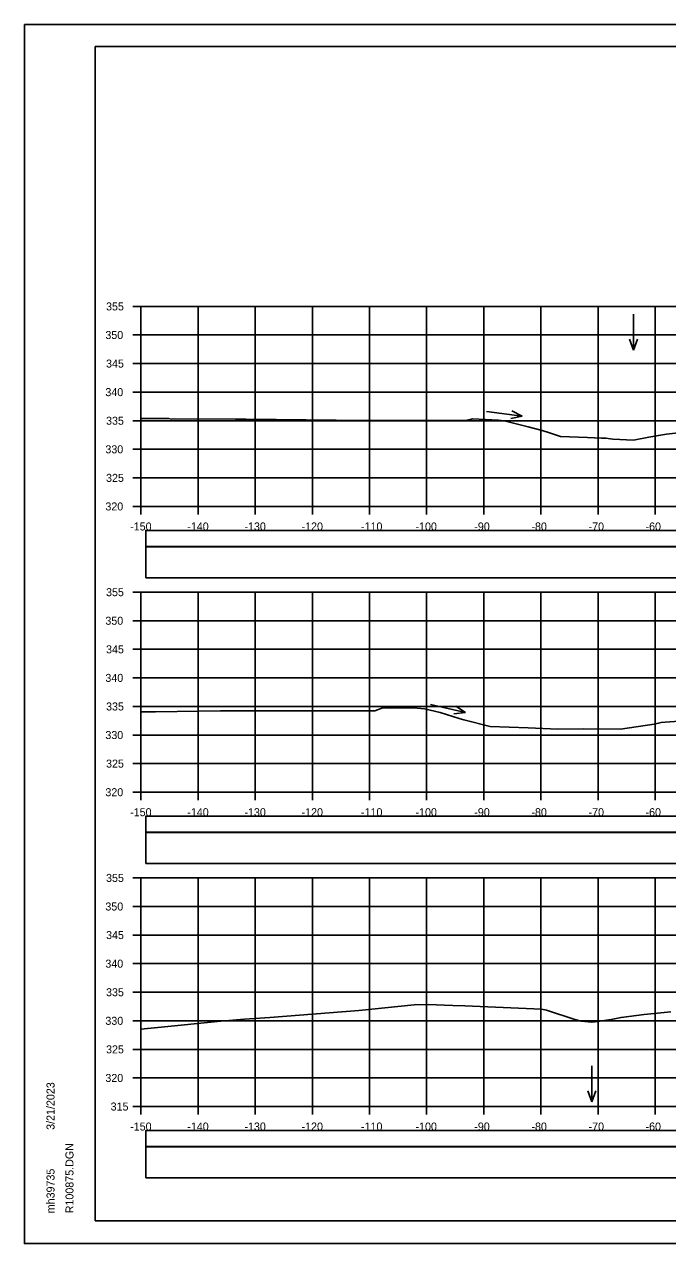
# Model space of a CAD drawing. Extents: x 1368122 to 1710785, y 373130 to 557566.
# Drawn here: x 1369185.2 to 1369297.7, y 373557 to 373770.3 of the extents above; entities that cross this region are included whole.
import ezdxf

# ---------------------------------------------------------------- set-up
doc = ezdxf.new("R2010")
doc.units = 0
for name, color, linetype in [('R_Axis', 7, 'Continuous'), ('R_Axis Annot', 7, 'Continuous'), ('R_Border', 7, 'Continuous'), ('R_Exist Surface', 7, 'Continuous'), ('R_Grid', 7, 'Continuous'), ('R_No Plot', 7, 'Continuous'), ('R_Water Annot', 7, 'Continuous')]:
    doc.layers.add(name, color=color, linetype=linetype)

msp = doc.modelspace()

# ---------------------------------------------------------------- linework, layer by layer
for points in [[(1369206.41, 373678.98), (1369504.71, 373678.98), (1369504.71, 373681.79), (1369206.41, 373681.79)], [(1369206.41, 373673.51), (1369504.71, 373673.51), (1369504.71, 373678.92), (1369206.41, 373678.92)], [(1369206.41, 373628.98), (1369504.71, 373628.98), (1369504.71, 373631.79), (1369206.41, 373631.79)], [(1369206.41, 373623.51), (1369504.71, 373623.51), (1369504.71, 373628.92), (1369206.41, 373628.92)], [(1369206.41, 373573.98), (1369504.71, 373573.98), (1369504.71, 373576.79), (1369206.41, 373576.79)], [(1369206.41, 373568.51), (1369504.71, 373568.51), (1369504.71, 373573.92), (1369206.41, 373573.92)]]:
    msp.add_lwpolyline(points, close=True)
at = {"layer": 'R_Axis'}
for p, q in [((1369204.16, 373720.99), (1369205.56, 373720.99)), ((1369205.56, 373685.99), (1369205.56, 373720.99)), ((1369204.16, 373715.99), (1369205.56, 373715.99)), ((1369204.16, 373710.99), (1369205.56, 373710.99)), ((1369204.16, 373705.99), (1369205.56, 373705.99)), ((1369204.16, 373700.99), (1369205.56, 373700.99)), ((1369204.16, 373695.99), (1369205.56, 373695.99)), ((1369204.16, 373690.99), (1369205.56, 373690.99)), ((1369204.16, 373685.99), (1369205.56, 373685.99)), ((1369205.56, 373685.99), (1369505.56, 373685.99)), ((1369205.56, 373684.59), (1369205.56, 373685.99)), ((1369215.56, 373684.59), (1369215.56, 373685.99)), ((1369225.56, 373684.59), (1369225.56, 373685.99)), ((1369235.56, 373684.59), (1369235.56, 373685.99)), ((1369245.56, 373684.59), (1369245.56, 373685.99)), ((1369255.56, 373684.59), (1369255.56, 373685.99)), ((1369265.56, 373684.59), (1369265.56, 373685.99)), ((1369275.56, 373684.59), (1369275.56, 373685.99)), ((1369285.56, 373684.59), (1369285.56, 373685.99)), ((1369295.56, 373684.59), (1369295.56, 373685.99)), ((1369204.16, 373670.99), (1369205.56, 373670.99)), ((1369205.56, 373635.99), (1369205.56, 373670.99)), ((1369204.16, 373665.99), (1369205.56, 373665.99)), ((1369204.16, 373660.99), (1369205.56, 373660.99)), ((1369204.16, 373655.99), (1369205.56, 373655.99)), ((1369204.16, 373650.99), (1369205.56, 373650.99)), ((1369204.16, 373645.99), (1369205.56, 373645.99)), ((1369204.16, 373640.99), (1369205.56, 373640.99)), ((1369204.16, 373635.99), (1369205.56, 373635.99)), ((1369205.56, 373635.99), (1369505.56, 373635.99)), ((1369205.56, 373634.59), (1369205.56, 373635.99)), ((1369215.56, 373634.59), (1369215.56, 373635.99)), ((1369225.56, 373634.59), (1369225.56, 373635.99)), ((1369235.56, 373634.59), (1369235.56, 373635.99)), ((1369245.56, 373634.59), (1369245.56, 373635.99)), ((1369255.56, 373634.59), (1369255.56, 373635.99)), ((1369265.56, 373634.59), (1369265.56, 373635.99)), ((1369275.56, 373634.59), (1369275.56, 373635.99)), ((1369285.56, 373634.59), (1369285.56, 373635.99)), ((1369295.56, 373634.59), (1369295.56, 373635.99)), ((1369204.16, 373620.99), (1369205.56, 373620.99)), ((1369205.56, 373580.99), (1369205.56, 373620.99)), ((1369204.16, 373615.99), (1369205.56, 373615.99)), ((1369204.16, 373610.99), (1369205.56, 373610.99)), ((1369204.16, 373605.99), (1369205.56, 373605.99)), ((1369204.16, 373600.99), (1369205.56, 373600.99)), ((1369204.16, 373595.99), (1369205.56, 373595.99)), ((1369204.16, 373590.99), (1369205.56, 373590.99)), ((1369204.16, 373585.99), (1369205.56, 373585.99)), ((1369204.16, 373580.99), (1369205.56, 373580.99)), ((1369205.56, 373580.99), (1369505.56, 373580.99)), ((1369205.56, 373579.59), (1369205.56, 373580.99)), ((1369215.56, 373579.59), (1369215.56, 373580.99)), ((1369225.56, 373579.59), (1369225.56, 373580.99)), ((1369235.56, 373579.59), (1369235.56, 373580.99)), ((1369245.56, 373579.59), (1369245.56, 373580.99)), ((1369255.56, 373579.59), (1369255.56, 373580.99)), ((1369265.56, 373579.59), (1369265.56, 373580.99)), ((1369275.56, 373579.59), (1369275.56, 373580.99)), ((1369285.56, 373579.59), (1369285.56, 373580.99)), ((1369295.56, 373579.59), (1369295.56, 373580.99))]:
    msp.add_line(p, q, dxfattribs=at)
at = {"layer": 'R_Border'}
for p, q in [((1369197.56, 373766.45), (1369513.74, 373766.45)), ((1369197.56, 373560.99), (1369197.56, 373766.45)), ((1369197.56, 373560.99), (1369197.56, 373560.99)), ((1369513.74, 373560.99), (1369197.56, 373560.99))]:
    msp.add_line(p, q, dxfattribs=at)
at = {"layer": 'R_Exist Surface'}
for points in [[(1369205.56, 373701.47), (1369205.71, 373701.4), (1369207.46, 373701.39), (1369209.69, 373701.38), (1369210.38, 373701.38), (1369210.92, 373701.28), (1369211.23, 373701.3), (1369222.12, 373701.27), (1369223.47, 373701.26), (1369223.73, 373701.26), (1369223.95, 373701.26), (1369239.74, 373701.08), (1369257.72, 373701.03), (1369262.33, 373701.02), (1369263.4, 373701.28), (1369263.6, 373701.31), (1369268.12, 373701.06), (1369269.11, 373700.99), (1369273.3, 373699.94), (1369275.79, 373699.29), (1369277.06, 373698.89), (1369278.96, 373698.21), (1369283.69, 373698.07), (1369286.15, 373697.95), (1369286.93, 373697.91), (1369288.15, 373697.77), (1369291.76, 373697.58), (1369294.44, 373698.1), (1369297.57, 373698.61), (1369301.13, 373699.02)], [(1369205.56, 373650.03), (1369208.09, 373650.05), (1369219.48, 373650.2), (1369222.77, 373650.21), (1369234.26, 373650.22), (1369239.63, 373650.21), (1369240.69, 373650.22), (1369246.49, 373650.25), (1369247.7, 373650.7), (1369247.91, 373650.76), (1369249.21, 373650.72), (1369253.28, 373650.73), (1369255.19, 373650.57), (1369257.92, 373649.93), (1369261.25, 373648.88), (1369262.06, 373648.66), (1369266.69, 373647.51), (1369273.35, 373647.23), (1369278.5, 373647.04), (1369283.01, 373647.09), (1369289.49, 373647), (1369295.41, 373647.92), (1369296.62, 373648.16), (1369297.28, 373648.23), (1369305.5, 373648.83)], [(1369205.56, 373594.51), (1369208.49, 373594.8), (1369219.56, 373595.93), (1369223.69, 373596.29), (1369228.1, 373596.59), (1369243.7, 373597.79), (1369253.35, 373598.81), (1369255.85, 373598.85), (1369260.13, 373598.67), (1369262.26, 373598.61), (1369275.68, 373598.02), (1369276.51, 373597.86), (1369281.5, 373596.2), (1369282.59, 373595.93), (1369284.46, 373595.75), (1369285.04, 373595.82), (1369287.87, 373596.24), (1369289.6, 373596.57), (1369293.64, 373597.08), (1369298.28, 373597.58)]]:
    msp.add_lwpolyline(points, dxfattribs=at)
at = {"layer": 'R_Grid'}
for p, q in [((1369205.56, 373720.99), (1369505.56, 373720.99)), ((1369205.56, 373685.99), (1369205.56, 373720.99)), ((1369215.56, 373685.99), (1369215.56, 373720.99)), ((1369225.56, 373685.99), (1369225.56, 373720.99)), ((1369235.56, 373685.99), (1369235.56, 373720.99)), ((1369245.56, 373685.99), (1369245.56, 373720.99)), ((1369255.56, 373685.99), (1369255.56, 373720.99)), ((1369265.56, 373685.99), (1369265.56, 373720.99)), ((1369275.56, 373685.99), (1369275.56, 373720.99)), ((1369285.56, 373685.99), (1369285.56, 373720.99)), ((1369295.56, 373685.99), (1369295.56, 373720.99)), ((1369205.56, 373715.99), (1369505.56, 373715.99)), ((1369205.56, 373710.99), (1369505.56, 373710.99)), ((1369205.56, 373705.99), (1369505.56, 373705.99)), ((1369205.56, 373700.99), (1369505.56, 373700.99)), ((1369205.56, 373695.99), (1369505.56, 373695.99)), ((1369205.56, 373690.99), (1369505.56, 373690.99)), ((1369205.56, 373685.99), (1369505.56, 373685.99)), ((1369205.56, 373670.99), (1369505.56, 373670.99)), ((1369205.56, 373635.99), (1369205.56, 373670.99)), ((1369215.56, 373635.99), (1369215.56, 373670.99)), ((1369225.56, 373635.99), (1369225.56, 373670.99)), ((1369235.56, 373635.99), (1369235.56, 373670.99)), ((1369245.56, 373635.99), (1369245.56, 373670.99)), ((1369255.56, 373635.99), (1369255.56, 373670.99)), ((1369265.56, 373635.99), (1369265.56, 373670.99)), ((1369275.56, 373635.99), (1369275.56, 373670.99)), ((1369285.56, 373635.99), (1369285.56, 373670.99)), ((1369295.56, 373635.99), (1369295.56, 373670.99)), ((1369205.56, 373665.99), (1369505.56, 373665.99)), ((1369205.56, 373660.99), (1369505.56, 373660.99)), ((1369205.56, 373655.99), (1369505.56, 373655.99)), ((1369205.56, 373650.99), (1369505.56, 373650.99)), ((1369205.56, 373645.99), (1369505.56, 373645.99)), ((1369205.56, 373640.99), (1369505.56, 373640.99)), ((1369205.56, 373635.99), (1369505.56, 373635.99)), ((1369205.56, 373620.99), (1369505.56, 373620.99)), ((1369205.56, 373580.99), (1369205.56, 373620.99)), ((1369215.56, 373580.99), (1369215.56, 373620.99)), ((1369225.56, 373580.99), (1369225.56, 373620.99)), ((1369235.56, 373580.99), (1369235.56, 373620.99)), ((1369245.56, 373580.99), (1369245.56, 373620.99)), ((1369255.56, 373580.99), (1369255.56, 373620.99)), ((1369265.56, 373580.99), (1369265.56, 373620.99)), ((1369275.56, 373580.99), (1369275.56, 373620.99)), ((1369285.56, 373580.99), (1369285.56, 373620.99)), ((1369295.56, 373580.99), (1369295.56, 373620.99)), ((1369205.56, 373615.99), (1369505.56, 373615.99)), ((1369205.56, 373610.99), (1369505.56, 373610.99)), ((1369205.56, 373605.99), (1369505.56, 373605.99)), ((1369205.56, 373600.99), (1369505.56, 373600.99)), ((1369205.56, 373595.99), (1369505.56, 373595.99)), ((1369205.56, 373590.99), (1369505.56, 373590.99)), ((1369205.56, 373585.99), (1369505.56, 373585.99)), ((1369205.56, 373580.99), (1369505.56, 373580.99))]:
    msp.add_line(p, q, dxfattribs=at)
at = {"layer": 'R_No Plot'}
for p, q in [((1369185.16, 373770.34), (1369518.49, 373770.34)), ((1369185.16, 373557.01), (1369518.49, 373557.01))]:
    msp.add_line(p, q, dxfattribs=at)
for points in [[(1369185.15, 373770.34), (1369518.49, 373770.34), (1369518.49, 373557), (1369185.15, 373557)], [(1369431.48, 373766.45), (1369451.1, 373766.45), (1369451.1, 373756.57), (1369467.21, 373756.57), (1369490.41, 373756.57), (1369490.53, 373728.41), (1369513.74, 373728.41), (1369513.74, 373560.99), (1369197.56, 373560.99), (1369197.56, 373766.45)]]:
    msp.add_lwpolyline(points, close=True, dxfattribs=at)
at = {"layer": 'R_Water Annot'}
for p, q in [((1369291.76, 373719.62), (1369291.76, 373713.34)), ((1369291.76, 373713.34), (1369291.06, 373715.26)), ((1369291.76, 373713.34), (1369292.46, 373715.26)), ((1369266.04, 373702.63), (1369272.27, 373701.78)), ((1369272.27, 373701.78), (1369270.27, 373701.35)), ((1369272.27, 373701.78), (1369270.45, 373702.73)), ((1369256.26, 373651.36), (1369262.38, 373649.93)), ((1369262.38, 373649.93), (1369260.66, 373651.05)), ((1369262.38, 373649.93), (1369260.34, 373649.68)), ((1369284.46, 373588.12), (1369284.46, 373581.84)), ((1369284.46, 373581.84), (1369283.76, 373583.76)), ((1369284.46, 373581.84), (1369285.16, 373583.76))]:
    msp.add_line(p, q, dxfattribs=at)

# ---------------------------------------------------------------- texts
at = {"layer": 'R_Axis Annot'}
for s, p in [('355', (1369199.45, 373720.29)), ('350', (1369199.33, 373715.29)), ('345', (1369199.45, 373710.29)), ('340', (1369199.33, 373705.29)), ('335', (1369199.45, 373700.29)), ('330', (1369199.33, 373695.29)), ('325', (1369199.45, 373690.29)), ('320', (1369199.33, 373685.29)), ('-150', (1369203.67, 373681.79)), ('-140', (1369213.67, 373681.79)), ('-130', (1369223.67, 373681.79)), ('-120', (1369233.67, 373681.79)), ('-110', (1369244.07, 373681.79)), ('-100', (1369253.61, 373681.79)), ('-90', (1369263.9, 373681.79)), ('-80', (1369273.9, 373681.79)), ('-70', (1369283.9, 373681.79)), ('-60', (1369293.87, 373681.79)), ('355', (1369199.45, 373670.29)), ('350', (1369199.33, 373665.29)), ('345', (1369199.45, 373660.29)), ('340', (1369199.33, 373655.29)), ('335', (1369199.45, 373650.29)), ('330', (1369199.33, 373645.29)), ('325', (1369199.45, 373640.29)), ('320', (1369199.33, 373635.29)), ('-150', (1369203.67, 373631.79)), ('-140', (1369213.67, 373631.79)), ('-130', (1369223.67, 373631.79)), ('-120', (1369233.67, 373631.79)), ('-110', (1369244.07, 373631.79)), ('-100', (1369253.61, 373631.79)), ('-90', (1369263.9, 373631.79)), ('-80', (1369273.9, 373631.79)), ('-70', (1369283.9, 373631.79)), ('-60', (1369293.87, 373631.79)), ('355', (1369199.45, 373620.29)), ('350', (1369199.33, 373615.29)), ('345', (1369199.45, 373610.29)), ('340', (1369199.33, 373605.29)), ('335', (1369199.45, 373600.29)), ('330', (1369199.33, 373595.29)), ('325', (1369199.45, 373590.29)), ('320', (1369199.33, 373585.29)), ('315', (1369200.25, 373580.29)), ('-150', (1369203.67, 373576.79)), ('-140', (1369213.67, 373576.79)), ('-130', (1369223.67, 373576.79)), ('-120', (1369233.67, 373576.79)), ('-110', (1369244.07, 373576.79)), ('-100', (1369253.61, 373576.79)), ('-90', (1369263.9, 373576.79)), ('-80', (1369273.9, 373576.79)), ('-70', (1369283.9, 373576.79)), ('-60', (1369293.87, 373576.79))]:
    msp.add_text(s, height=1.4, dxfattribs=at).set_placement(p)
at = {"layer": 'R_Border'}
for s, p in [('3/21/2023', (1369190.43, 373576.91)), ('R100875.DGN', (1369193.75, 373562.31)), ('mh39735', (1369190.43, 373562.31))]:
    msp.add_text(s, height=1.4, rotation=90, dxfattribs=at).set_placement(p)

doc.saveas('drawing.dxf')
